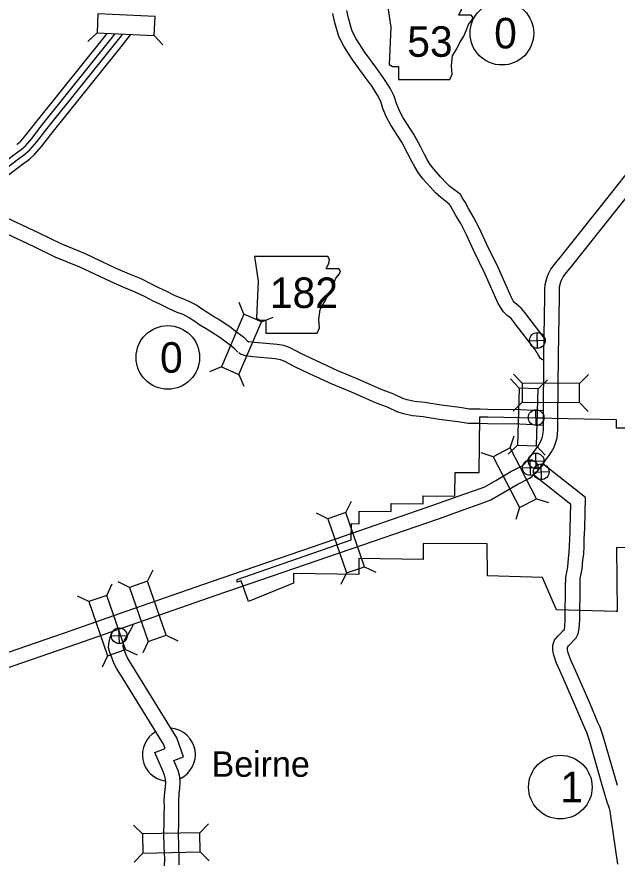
# Model space of a CAD drawing. Extents: x 1369979 to 1371646, y 379997 to 381064.
# Drawn here: x 1370224.5 to 1370321.9, y 380672.1 to 380809.4 of the extents above; entities that cross this region are included whole.
import ezdxf

# ---------------------------------------------------------------- set-up
doc = ezdxf.new("R2010")
doc.units = 0
doc.layers.add('R_Border Notes', color=7, linetype='Continuous')

msp = doc.modelspace()

# ---------------------------------------------------------------- linework, layer by layer
at = {"layer": 'R_Border Notes'}
for p, q in [((1370237.47, 380806.76), (1370235.95, 380805.36)), ((1370246.74, 380806.35), (1370248.13, 380804.83)), ((1370261.3, 380761.11), (1370260.53, 380763.02)), ((1370264.15, 380759.9), (1370266.06, 380760.67)), ((1370308.98, 380755.59), (1370308.93, 380758.13)), ((1370307.68, 380756.83), (1370310.23, 380756.89)), ((1370257.66, 380752.57), (1370255.75, 380751.8)), ((1370260.51, 380751.36), (1370261.28, 380749.45)), ((1370306, 380749.13), (1370304.58, 380750.63)), ((1370306.51, 380749.95), (1370305.06, 380751.42)), ((1370309.09, 380749.03), (1370310.59, 380750.45)), ((1370315.79, 380749.88), (1370317.26, 380751.33)), ((1370306.49, 380746.85), (1370305.02, 380745.41)), ((1370315.77, 380746.79), (1370317.22, 380745.32)), ((1370308.77, 380743.08), (1370308.72, 380745.63)), ((1370307.47, 380744.32), (1370310.02, 380744.38)), ((1370304.54, 380739.43), (1370305.16, 380741.39)), ((1370305.72, 380739.85), (1370304.22, 380738.43)), ((1370308.81, 380739.76), (1370310.23, 380738.26)), ((1370301.79, 380738), (1370299.83, 380738.62)), ((1370308.77, 380736.04), (1370308.72, 380738.59)), ((1370307.47, 380737.29), (1370310.02, 380737.34)), ((1370307.83, 380734.96), (1370307.77, 380737.5)), ((1370309.61, 380734.28), (1370309.55, 380736.82)), ((1370306.53, 380736.2), (1370309.07, 380736.26)), ((1370308.31, 380735.52), (1370310.85, 380735.58)), ((1370308.82, 380731.19), (1370310.78, 380730.57)), ((1370277.87, 380728.93), (1370278.77, 380730.78)), ((1370306.07, 380729.77), (1370305.45, 380727.8)), ((1370274.94, 380727.92), (1370273.09, 380728.82)), ((1370280.89, 380720.15), (1370282.74, 380719.25)), ((1370245.67, 380717.81), (1370246.57, 380719.66)), ((1370277.96, 380719.14), (1370277.06, 380717.29)), ((1370239.05, 380715.51), (1370239.94, 380717.36)), ((1370242.75, 380716.79), (1370240.89, 380717.69)), ((1370236.12, 380714.49), (1370234.27, 380715.39)), ((1370241.09, 380707.68), (1370241.03, 380710.22)), ((1370248.71, 380709.04), (1370250.57, 380708.14)), ((1370239.79, 380708.92), (1370242.33, 380708.98)), ((1370245.79, 380708.03), (1370244.89, 380706.17)), ((1370242.1, 380706.74), (1370243.96, 380705.85)), ((1370239.18, 380705.72), (1370238.28, 380703.87)), ((1370244.86, 380676.79), (1370243.38, 380678.22)), ((1370254.14, 380676.97), (1370255.57, 380678.45)), ((1370244.92, 380673.7), (1370243.49, 380672.21)), ((1370254.2, 380673.88), (1370255.69, 380672.45))]:
    msp.add_line(p, q, dxfattribs=at)
for points in [[(1370284.55, 380811.63), (1370285.15, 380807.67), (1370284.88, 380801.65), (1370285.41, 380801.32), (1370286.4, 380801.32), (1370286.4, 380799.21), (1370294.73, 380799.21), (1370295.13, 380800.07), (1370294.99, 380801.45), (1370295.19, 380803.04), (1370295.92, 380804.3), (1370296.38, 380805.22), (1370297.04, 380806.21), (1370297.44, 380807.27), (1370297.77, 380808.13), (1370298.36, 380808.86), (1370298.5, 380809.32), (1370298.23, 380809.65), (1370296.18, 380809.65), (1370296.65, 380810.57), (1370296.71, 380811.17), (1370296.44, 380811.63)], [(1370246.88, 380809.44), (1370237.6, 380809.85), (1370237.47, 380806.76), (1370246.74, 380806.35)], [(1370263.03, 380770.46), (1370263.62, 380766.5), (1370263.36, 380760.48), (1370263.89, 380760.15), (1370264.88, 380760.15), (1370264.88, 380758.04), (1370273.21, 380758.04), (1370273.6, 380758.9), (1370273.47, 380760.28), (1370273.67, 380761.87), (1370274.4, 380763.13), (1370274.86, 380764.05), (1370275.52, 380765.04), (1370275.92, 380766.1), (1370276.25, 380766.96), (1370276.84, 380767.69), (1370276.97, 380768.15), (1370276.71, 380768.48), (1370274.66, 380768.48), (1370275.12, 380769.4), (1370275.19, 380770), (1370274.91, 380770.46)], [(1370260.51, 380751.36), (1370264.15, 380759.9), (1370261.3, 380761.11), (1370257.66, 380752.57)], [(1370306, 380749.13), (1370305.72, 380739.85), (1370308.81, 380739.76), (1370309.09, 380749.03)], [(1370306.49, 380746.85), (1370315.77, 380746.79), (1370315.79, 380749.88), (1370306.51, 380749.95)], [(1370301.79, 380738), (1370306.07, 380729.77), (1370308.82, 380731.19), (1370304.54, 380739.43)], [(1370280.89, 380720.15), (1370277.87, 380728.93), (1370274.94, 380727.92), (1370277.96, 380719.14)], [(1370248.71, 380709.04), (1370245.67, 380717.81), (1370242.75, 380716.79), (1370245.79, 380708.03)], [(1370242.1, 380706.74), (1370239.05, 380715.51), (1370236.12, 380714.49), (1370239.18, 380705.72)], [(1370254.14, 380676.97), (1370244.86, 380676.79), (1370244.92, 380673.7), (1370254.2, 380673.88)]]:
    msp.add_lwpolyline(points, close=True, dxfattribs=at)
for points in [[(1370310.02, 380753.6), (1370309.98, 380753.61), (1370309.44, 380753.92), (1370309.17, 380754.35), (1370308.96, 380754.73), (1370308.9, 380754.87), (1370308.77, 380755.08), (1370308.52, 380755.44), (1370305.37, 380759.55), (1370305.09, 380759.95), (1370304.9, 380760.17), (1370304.68, 380760.41), (1370304.42, 380760.64), (1370304.05, 380760.93), (1370303.76, 380761.19), (1370303.43, 380761.51), (1370303.05, 380762.08), (1370302.6, 380762.86), (1370300.5, 380767.6), (1370298.57, 380771.52), (1370297.47, 380773.98), (1370296.5, 380775.83), (1370295.74, 380777.13), (1370295.2, 380778.12), (1370294.84, 380778.7), (1370294.7, 380778.91), (1370294.3, 380779.23), (1370293.22, 380780.09), (1370292.43, 380780.84), (1370291.55, 380781.79), (1370290.38, 380783.11), (1370289.62, 380784.13), (1370289.08, 380785.04), (1370288.56, 380785.88), (1370287.94, 380787.15), (1370286.94, 380789.02), (1370285.17, 380791.79), (1370284.46, 380793.08), (1370283.86, 380794.51), (1370283.52, 380795.61), (1370283, 380796.66), (1370282.11, 380798.07), (1370281, 380799.61), (1370278.97, 380802.34), (1370278.16, 380803.6), (1370277.51, 380804.63), (1370276.72, 380806.19), (1370276.01, 380808.59), (1370275.74, 380809.91)], [(1370310.04, 380757.3), (1370307.25, 380760.95), (1370306.93, 380761.4), (1370306.66, 380761.71), (1370306.32, 380762.09), (1370305.92, 380762.44), (1370305.56, 380762.73), (1370305.36, 380762.91), (1370305.24, 380763.02), (1370305.04, 380763.31), (1370304.7, 380763.92), (1370302.63, 380768.59), (1370300.69, 380772.52), (1370299.58, 380775.01), (1370298.55, 380776.97), (1370297.78, 380778.28), (1370297.23, 380779.31), (1370296.81, 380779.97), (1370296.46, 380780.52), (1370295.76, 380781.06), (1370294.76, 380781.86), (1370294.1, 380782.49), (1370293.29, 380783.36), (1370292.2, 380784.59), (1370291.57, 380785.44), (1370291.08, 380786.25), (1370290.61, 380787.01), (1370290.03, 380788.22), (1370288.96, 380790.21), (1370287.18, 380792.98), (1370286.57, 380794.1), (1370286.06, 380795.31), (1370285.7, 380796.48), (1370285.05, 380797.8), (1370284.05, 380799.39), (1370282.89, 380801), (1370280.9, 380803.67), (1370280.13, 380804.86), (1370279.55, 380805.78), (1370278.91, 380807.06), (1370278.29, 380809.16), (1370278.03, 380810.42)], [(1370224.46, 380788.68), (1370224.53, 380788.74), (1370225.08, 380789.22), (1370226.08, 380790.37), (1370227.52, 380792.23), (1370238.93, 380806.45), (1370239.06, 380806.61)], [(1370225.15, 380787.86), (1370225.2, 380787.9), (1370225.84, 380788.46), (1370226.91, 380789.69), (1370228.36, 380791.57), (1370239.77, 380805.78), (1370240.38, 380806.54)], [(1370225.76, 380787.1), (1370225.81, 380787.14), (1370226.54, 380787.77), (1370227.67, 380789.07), (1370229.13, 380790.96), (1370240.53, 380805.17), (1370241.6, 380806.52)], [(1370226.53, 380786.33), (1370227.3, 380787.01), (1370228.5, 380788.39), (1370229.97, 380790.3), (1370241.37, 380804.5), (1370242.92, 380806.44)], [(1370212.78, 380777.76), (1370214.96, 380780), (1370216.9, 380781.63), (1370224.15, 380787.12), (1370225.15, 380787.86)], [(1370211.47, 380702.3), (1370233.43, 380709.88), (1370242.21, 380712.94), (1370256.03, 380717.73), (1370276.08, 380724.64), (1370292.12, 380730.17), (1370297.01, 380731.9), (1370298.89, 380732.58), (1370300.41, 380733.14), (1370302.2, 380734.15), (1370304.66, 380735.58), (1370306.47, 380736.52), (1370306.59, 380736.6), (1370307.34, 380737.39), (1370309, 380739.64), (1370309.27, 380740.05), (1370309.53, 380740.51), (1370309.73, 380741.07), (1370309.85, 380741.49), (1370309.89, 380741.94), (1370309.92, 380742.39), (1370309.94, 380744.2), (1370310.01, 380754.44), (1370310.18, 380763.99), (1370310.18, 380765.18), (1370310.23, 380765.97), (1370310.56, 380767.16), (1370310.73, 380767.59), (1370311.13, 380768.44), (1370311.93, 380769.44), (1370312.89, 380770.59), (1370320, 380779.59), (1370325.16, 380786.05)], [(1370213.49, 380777.09), (1370215.62, 380779.29), (1370217.51, 380780.86), (1370224.73, 380786.34), (1370225.76, 380787.1)], [(1370215.93, 380778.15), (1370218.17, 380780.02), (1370225.37, 380785.48), (1370226.49, 380786.3), (1370226.53, 380786.33)], [(1370212.24, 380700.08), (1370234.2, 380707.66), (1370242.98, 380710.72), (1370256.79, 380715.52), (1370276.85, 380722.43), (1370292.89, 380727.95), (1370297.8, 380729.69), (1370299.69, 380730.38), (1370301.4, 380731), (1370303.36, 380732.12), (1370305.79, 380733.53), (1370307.67, 380734.51), (1370308.11, 380734.81), (1370309.14, 380735.88), (1370310.92, 380738.3), (1370311.26, 380738.82), (1370311.67, 380739.53), (1370311.96, 380740.35), (1370312.17, 380741.06), (1370312.23, 380741.77), (1370312.26, 380742.3), (1370312.28, 380744.17), (1370312.36, 380754.41), (1370312.52, 380763.97), (1370312.52, 380765.11), (1370312.55, 380765.59), (1370312.78, 380766.4), (1370312.88, 380766.64), (1370313.13, 380767.19), (1370313.75, 380767.96), (1370314.71, 380769.11), (1370321.84, 380778.13), (1370326.98, 380784.57)], [(1370222.48, 380776.9), (1370228.11, 380774.27), (1370231.59, 380772.57), (1370235.56, 380770.95), (1370240.54, 380768.62), (1370242.66, 380767.69), (1370244.56, 380766.91), (1370246.26, 380766.07), (1370247.46, 380765.47), (1370248.63, 380764.9), (1370250.11, 380764.17), (1370251.32, 380763.65), (1370252.37, 380763.25), (1370253.65, 380762.57), (1370254.45, 380762.05), (1370255.46, 380761.38), (1370256.4, 380760.77), (1370257.28, 380760.26), (1370258.53, 380759.48), (1370259.25, 380758.96), (1370259.91, 380758.44), (1370260.71, 380757.84), (1370261.29, 380757.39), (1370262.04, 380756.61)], [(1370221.63, 380774.71), (1370227.1, 380772.16), (1370230.63, 380770.43), (1370234.62, 380768.8), (1370239.57, 380766.48), (1370241.74, 380765.53), (1370243.6, 380764.77), (1370245.21, 380763.98), (1370246.42, 380763.36), (1370247.61, 380762.8), (1370249.13, 380762.04), (1370250.44, 380761.48), (1370251.39, 380761.11), (1370252.47, 380760.54), (1370253.17, 380760.09), (1370254.17, 380759.42), (1370255.17, 380758.78), (1370256.06, 380758.25), (1370257.23, 380757.53), (1370257.84, 380757.09), (1370258.48, 380756.59), (1370259.29, 380755.97), (1370259.72, 380755.64), (1370260.35, 380754.98)], [(1370309.86, 380745.43), (1370308.33, 380745.51), (1370306.19, 380745.62), (1370300.91, 380745.68), (1370299.66, 380745.72), (1370297.93, 380745.73), (1370296.37, 380745.98), (1370293.35, 380746.36), (1370290.7, 380746.81), (1370289.02, 380746.96), (1370287.82, 380747.21), (1370287.1, 380747.45), (1370285.63, 380748.16), (1370283.47, 380748.95), (1370281.55, 380749.81), (1370279.67, 380750.64), (1370276.57, 380751.92), (1370272.97, 380753.59), (1370270.64, 380754.69), (1370268.8, 380755.66), (1370267.81, 380756.02), (1370266.69, 380756.19), (1370263.02, 380756.53), (1370262.1, 380756.66), (1370261.92, 380756.72)], [(1370309.93, 380743.08), (1370308.21, 380743.17), (1370306.12, 380743.28), (1370300.86, 380743.34), (1370299.61, 380743.37), (1370297.73, 380743.39), (1370296.04, 380743.66), (1370293, 380744.04), (1370290.4, 380744.49), (1370288.69, 380744.64), (1370287.22, 380744.94), (1370286.21, 380745.27), (1370284.71, 380746), (1370282.59, 380746.78), (1370280.59, 380747.67), (1370278.75, 380748.49), (1370275.63, 380749.77), (1370271.98, 380751.47), (1370269.59, 380752.59), (1370267.85, 380753.51), (1370267.23, 380753.74), (1370266.41, 380753.86), (1370262.74, 380754.2), (1370261.55, 380754.37), (1370260.76, 380754.64), (1370260.46, 380754.88)], [(1370260.2, 380717.63), (1370260.21, 380718.1), (1370278.73, 380724.51), (1370278.75, 380727.14), (1370280.03, 380727.12), (1370280.04, 380729.15), (1370285.24, 380729.11), (1370285.24, 380730.4), (1370290.39, 380730.35), (1370290.39, 380731.64), (1370295.55, 380731.59), (1370295.61, 380735.46), (1370299.48, 380735.44), (1370299.61, 380744.47), (1370300.9, 380744.46), (1370321.76, 380744.02)], [(1370321.76, 380744.02), (1370321.76, 380742.7), (1370323.5, 380742.67), (1370323.52, 380743.08), (1370325.46, 380743.05), (1370325.46, 380739.73), (1370326.94, 380739.71), (1370326.92, 380733.6), (1370332.11, 380733.57), (1370337.3, 380733.53), (1370337.33, 380725.15), (1370334.82, 380726.35), (1370332.77, 380727.31), (1370332.15, 380727.61), (1370332.17, 380723.22), (1370321.79, 380723.26), (1370321.92, 380712.88), (1370321.77, 380712.88), (1370312.07, 380713.17), (1370309.81, 380718.41), (1370300.84, 380718.67), (1370300.81, 380723.84)], [(1370321.94, 380684.63), (1370319.64, 380692.64), (1370319.15, 380694.11), (1370318.79, 380694.9), (1370317.5, 380697.92), (1370315.22, 380703.22), (1370314.44, 380704.88), (1370314.21, 380705.42), (1370313.97, 380706.17), (1370313.92, 380706.35), (1370313.82, 380706.8), (1370313.82, 380707.03), (1370313.84, 380707.07), (1370314.03, 380707.31), (1370314.39, 380707.68), (1370314.89, 380708.21), (1370315.26, 380708.63), (1370315.6, 380709.25), (1370315.76, 380710.13), (1370315.82, 380711.54), (1370315.89, 380717.23), (1370315.89, 380717.92), (1370315.89, 380718.17), (1370316.22, 380719.81), (1370316.33, 380721.23), (1370316.47, 380722.22), (1370316.53, 380723.44), (1370316.56, 380724.56), (1370316.61, 380725.58), (1370316.64, 380726.35), (1370316.78, 380731.38), (1370309.91, 380736.81)], [(1370322.02, 380671.87), (1370320.95, 380679.29), (1370320.77, 380680.47), (1370320.66, 380680.92), (1370320.56, 380681.25), (1370320.35, 380681.8), (1370319.69, 380683.96), (1370317.4, 380691.95), (1370316.97, 380693.25), (1370316.64, 380693.96), (1370315.35, 380697), (1370313.08, 380702.26), (1370312.31, 380703.92), (1370312.01, 380704.59), (1370311.73, 380705.5), (1370311.65, 380705.78), (1370311.47, 380706.56), (1370311.48, 380707.43), (1370311.75, 380708.22), (1370312.27, 380708.86), (1370312.7, 380709.3), (1370313.16, 380709.79), (1370313.33, 380709.98), (1370313.36, 380710.05), (1370313.42, 380710.38), (1370313.47, 380711.6), (1370313.54, 380717.26), (1370313.55, 380717.95), (1370313.55, 380718.41), (1370313.89, 380720.13), (1370314, 380721.48), (1370314.13, 380722.45), (1370314.19, 380723.53), (1370314.22, 380724.65), (1370314.27, 380725.68), (1370314.3, 380726.43), (1370314.41, 380730.27), (1370308.37, 380735.03)], [(1370300.81, 380723.84), (1370290.41, 380723.93), (1370290.41, 380721.35), (1370279.98, 380721.48), (1370279.96, 380718.91), (1370269.36, 380719.05), (1370269.34, 380717.5), (1370262.08, 380714.5), (1370260.86, 380717.84), (1370260.2, 380717.63)], [(1370250.79, 380671.78), (1370250.8, 380672.79), (1370250.72, 380674.64), (1370250.67, 380677.01), (1370250.72, 380678.31), (1370250.74, 380680.1), (1370250.75, 380681.16), (1370250.72, 380682.19), (1370250.81, 380683.29), (1370250.91, 380684.23), (1370250.95, 380685.09), (1370250.91, 380686.07), (1370250.63, 380687.1), (1370250.27, 380687.93), (1370249.94, 380688.72), (1370251.52, 380689.33), (1370250.4, 380692.38), (1370243.72, 380703.24), (1370242.71, 380704.82), (1370242.4, 380705.36), (1370242.2, 380705.83), (1370241.99, 380706.41), (1370241.77, 380706.95), (1370241.71, 380707.21), (1370241.72, 380707.37), (1370241.76, 380707.68), (1370241.83, 380707.91), (1370241.95, 380708.22), (1370242.47, 380709.1), (1370243.09, 380710.24), (1370243.21, 380710.44), (1370243.35, 380710.79), (1370243.36, 380710.87)], [(1370248.44, 380671.61), (1370248.45, 380672.75), (1370248.38, 380674.57), (1370248.33, 380677.03), (1370248.38, 380678.36), (1370248.39, 380680.12), (1370248.4, 380681.14), (1370248.37, 380682.25), (1370248.47, 380683.52), (1370248.58, 380684.42), (1370248.61, 380685.1), (1370248.58, 380685.71), (1370248.42, 380686.32), (1370248.12, 380687.01), (1370246.85, 380690.03), (1370248.53, 380690.68), (1370248.28, 380691.35), (1370241.73, 380701.99), (1370240.7, 380703.61), (1370240.3, 380704.31), (1370240.02, 380704.96), (1370239.79, 380705.58), (1370239.54, 380706.23), (1370239.34, 380706.99), (1370239.38, 380707.62), (1370239.47, 380708.18), (1370239.61, 380708.67), (1370239.84, 380709.25), (1370240.08, 380709.67)]]:
    msp.add_lwpolyline(points, dxfattribs=at)
for centre, radius in [((1370303.2, 380806.72), 5.16), ((1370248.96, 380754.11), 5.16), ((1370308.95, 380756.86), 1.27), ((1370308.75, 380744.35), 1.27), ((1370308.75, 380737.32), 1.27), ((1370307.8, 380736.23), 1.27), ((1370309.58, 380735.55), 1.27), ((1370241.06, 380708.95), 1.27), ((1370312.68, 380684.4), 5.16)]:
    msp.add_circle(centre, radius, dxfattribs=at)
for start, end in [(294.4912, 84.3311), (120.3768, 261.4517)]:
    msp.add_arc((1370249.13, 380689.67), 4.3, start, end, dxfattribs=at)

# ---------------------------------------------------------------- texts
for s, height, p in [('0', 4.95, (1370301.94, 380804.25)), ('53', 4.95, (1370287.83, 380802.89)), ('182', 4.95, (1370265.53, 380762.13)), ('0', 4.95, (1370247.7, 380751.63)), ('Beirne', 4.125, (1370256.07, 380686.07)), ('1', 4.95, (1370312.68, 380681.93))]:
    msp.add_text(s, height=height, dxfattribs=at).set_placement(p)

doc.saveas('drawing.dxf')
